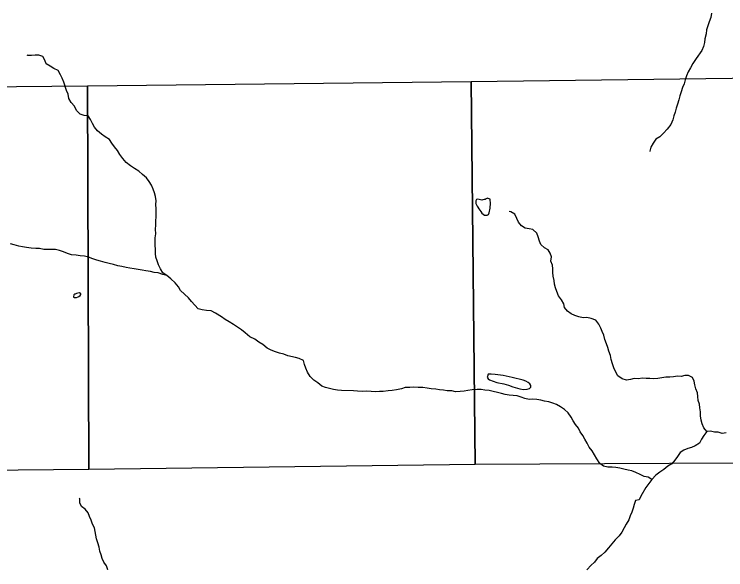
# Model space of a CAD drawing. Extents: x -21.1 to 50.3, y 0 to 22.1.
# Drawn here: x -19.459 to -17.599, y 15.305 to 16.757 of the extents above; entities that cross this region are included whole.
import ezdxf

# ---------------------------------------------------------------- set-up
doc = ezdxf.new("R2010")
doc.units = 0
for name, color, linetype in [('GM_X_Minor_Lake', 7, 'Continuous'), ('GM_X_Minor_River', 7, 'Continuous'), ('GM_X_Section', 7, 'Continuous')]:
    doc.layers.add(name, color=color, linetype=linetype)

msp = doc.modelspace()

# ---------------------------------------------------------------- linework, layer by layer
at = {"layer": 'GM_X_Minor_Lake'}
for points in [[(-18.2144, 16.2501), (-18.214, 16.263), (-18.215, 16.2713), (-18.215, 16.2736), (-18.2169, 16.2747), (-18.2195, 16.2755), (-18.2214, 16.2759), (-18.2252, 16.2744), (-18.2279, 16.2726), (-18.2302, 16.2726), (-18.234, 16.2719), (-18.2362, 16.2711), (-18.2438, 16.2723), (-18.2472, 16.2735), (-18.2502, 16.2724), (-18.2518, 16.2694), (-18.2518, 16.2618), (-18.2488, 16.2553), (-18.2471, 16.2525)], [(-18.2471, 16.2525), (-18.244, 16.2485), (-18.2387, 16.2416), (-18.2361, 16.2366), (-18.2293, 16.2317), (-18.2267, 16.2316), (-18.2222, 16.232), (-18.2187, 16.2338), (-18.2172, 16.238), (-18.2144, 16.2501)], [(-19.2956, 16.0268), (-19.2998, 16.0257), (-19.3013, 16.0254), (-19.3028, 16.0231), (-19.304, 16.0186), (-19.3036, 16.0174), (-19.3021, 16.0163), (-19.2995, 16.0162), (-19.2961, 16.0162)], [(-19.2961, 16.0162), (-19.2919, 16.0184), (-19.2896, 16.0196), (-19.2862, 16.0218), (-19.285, 16.0241), (-19.2846, 16.026), (-19.2884, 16.029), (-19.2922, 16.0279), (-19.2956, 16.0268)], [(-18.157, 15.8077), (-18.1804, 15.8132), (-18.2019, 15.8157), (-18.2125, 15.8162), (-18.2201, 15.8159), (-18.222, 15.8106), (-18.2228, 15.8083), (-18.2202, 15.8041), (-18.2161, 15.8018), (-18.1976, 15.7948), (-18.179, 15.7912)], [(-18.179, 15.7912), (-18.1731, 15.7893), (-18.167, 15.7873), (-18.1553, 15.7835), (-18.1371, 15.778), (-18.1277, 15.776), (-18.1178, 15.7767), (-18.1118, 15.7789), (-18.1087, 15.7819), (-18.1083, 15.7865), (-18.1113, 15.791), (-18.1154, 15.7941), (-18.1215, 15.7983), (-18.1286, 15.8003), (-18.157, 15.8077)]]:
    msp.add_lwpolyline(points, dxfattribs=at)
at = {"layer": 'GM_X_Minor_River'}
for points in [[(-17.6363, 16.7593), (-17.6383, 16.7483), (-17.6421, 16.7366), (-17.6453, 16.726), (-17.6488, 16.7155), (-17.6503, 16.7052), (-17.6539, 16.6924), (-17.6543, 16.6825), (-17.6567, 16.6727), (-17.6613, 16.6617), (-17.6766, 16.6407), (-17.685, 16.6275), (-17.6912, 16.6169), (-17.6969, 16.606), (-17.7019, 16.5954), (-17.7054, 16.5852), (-17.7078, 16.575), (-17.712, 16.5652), (-17.7155, 16.5542), (-17.7186, 16.5436), (-17.7213, 16.5327), (-17.7248, 16.5217), (-17.7283, 16.5115), (-17.731, 16.5009), (-17.7342, 16.4911), (-17.7369, 16.4809), (-17.7427, 16.4684), (-17.7522, 16.456), (-17.7618, 16.4459), (-17.7709, 16.4361), (-17.7816, 16.4305), (-17.7888, 16.4199), (-17.7946, 16.409), (-17.7969, 16.3992), (-17.7977, 16.3984)], [(-19.0602, 16.0737), (-19.07, 16.0813), (-19.0763, 16.0916), (-19.0816, 16.1015), (-19.0853, 16.1122), (-19.0886, 16.1217), (-19.0893, 16.1311), (-19.0899, 16.1425), (-19.0902, 16.1524), (-19.0902, 16.1618), (-19.0905, 16.1721), (-19.0885, 16.183), (-19.0892, 16.1948), (-19.0887, 16.2054), (-19.0882, 16.2164), (-19.0874, 16.2281), (-19.0881, 16.2391), (-19.088, 16.2486), (-19.0883, 16.2596), (-19.0878, 16.2694), (-19.0896, 16.2801), (-19.0922, 16.2899), (-19.0952, 16.2994), (-19.0996, 16.3097), (-19.1063, 16.32), (-19.1131, 16.3295), (-19.1236, 16.3383), (-19.1334, 16.3464), (-19.1443, 16.3537), (-19.1549, 16.3606), (-19.1661, 16.3694), (-19.1751, 16.3793), (-19.183, 16.39), (-19.189, 16.4003), (-19.1965, 16.4102), (-19.2036, 16.4198), (-19.21, 16.4293), (-19.2209, 16.4366), (-19.2307, 16.4435), (-19.2408, 16.4523), (-19.2491, 16.4618), (-19.2543, 16.4714), (-19.2595, 16.4813), (-19.2655, 16.4912), (-19.2761, 16.492), (-19.2866, 16.4959), (-19.2964, 16.5055), (-19.3016, 16.5165), (-19.3095, 16.526), (-19.3162, 16.5367), (-19.318, 16.5481), (-19.3221, 16.5576), (-19.3295, 16.5789), (-19.3336, 16.5892), (-19.3377, 16.5987), (-19.3437, 16.6093), (-19.355, 16.6144), (-19.3648, 16.6205), (-19.3749, 16.627), (-19.3786, 16.6365), (-19.3839, 16.6461), (-19.3941, 16.6496), (-19.4039, 16.6496), (-19.4137, 16.649), (-19.4236, 16.6491), (-19.4247, 16.6494)], [(-17.6479, 15.6661), (-17.6565, 15.6764), (-17.6602, 15.6867), (-17.6632, 15.6962), (-17.6646, 15.7072), (-17.6653, 15.7178), (-17.6663, 15.7284), (-17.6674, 15.7383), (-17.6707, 15.7478), (-17.6718, 15.7576), (-17.6728, 15.7679), (-17.6769, 15.7782), (-17.6799, 15.7884), (-17.6813, 15.7979), (-17.6854, 15.8078), (-17.6959, 15.8124), (-17.7058, 15.8125), (-17.7153, 15.8099), (-17.7251, 15.8112), (-17.7353, 15.8094), (-17.7452, 15.8083), (-17.7554, 15.8084), (-17.766, 15.807), (-17.7762, 15.8052), (-17.7865, 15.8045), (-17.7974, 15.805), (-17.8073, 15.8051), (-17.8171, 15.8055), (-17.8273, 15.8041), (-17.8379, 15.8053), (-17.8482, 15.8024), (-17.858, 15.8006), (-17.8697, 15.8041), (-17.8814, 15.8118), (-17.8874, 15.8228), (-17.8915, 15.8327), (-17.8952, 15.8433), (-17.8981, 15.8544), (-17.9003, 15.8654), (-17.9044, 15.876), (-17.9073, 15.8863), (-17.911, 15.8958), (-17.9147, 15.9072), (-17.9173, 15.9178), (-17.9221, 15.9273), (-17.9258, 15.9368), (-17.9307, 15.9467), (-17.9382, 15.957), (-17.9503, 15.9617), (-17.962, 15.9641), (-17.9718, 15.9638), (-17.9831, 15.9661), (-17.9933, 15.9693), (-18.0031, 15.9735), (-18.0129, 15.9808), (-18.02, 15.9907), (-18.0222, 16.0002), (-18.0286, 16.0101), (-18.0361, 16.0208), (-18.0402, 16.0318), (-18.0442, 16.0421), (-18.0464, 16.0516), (-18.0471, 16.0614), (-18.0501, 16.0721), (-18.0507, 16.0815), (-18.051, 16.0918), (-18.0517, 16.1013), (-18.0558, 16.1115), (-18.0542, 16.1225), (-18.0579, 16.132), (-18.0628, 16.1415), (-18.0726, 16.1462), (-18.0823, 16.1546), (-18.0853, 16.1641), (-18.0894, 16.1747), (-18.0931, 16.1846), (-18.1029, 16.1938), (-18.1127, 16.1962), (-18.1229, 16.1981), (-18.1331, 16.2039), (-18.1405, 16.2134), (-18.1446, 16.2233), (-18.1506, 16.234), (-18.1604, 16.2405), (-18.1649, 16.2413)], [(-18.8088, 15.8941), (-18.819, 15.8999), (-18.8299, 15.9076), (-18.8431, 15.9141), (-18.8551, 15.9241), (-18.8649, 15.9325), (-18.875, 15.9387), (-18.886, 15.9456), (-18.8969, 15.9529), (-18.9071, 15.9594), (-18.9172, 15.9663), (-18.9323, 15.9759), (-18.9444, 15.9817), (-18.9561, 15.9829), (-18.9674, 15.9842), (-18.9776, 15.9869), (-18.987, 15.9968), (-18.9953, 16.0064), (-19.0035, 16.0159), (-19.014, 16.0255), (-19.0238, 16.0347), (-19.0298, 16.0442), (-19.0384, 16.0549), (-19.0493, 16.0656), (-19.0602, 16.0737), (-19.0704, 16.0764), (-19.0821, 16.0807), (-19.0927, 16.0823), (-19.1029, 16.0846), (-19.1146, 16.0863), (-19.1244, 16.0879), (-19.135, 16.0895), (-19.1452, 16.0914), (-19.1562, 16.0931), (-19.1664, 16.095), (-19.1777, 16.0974), (-19.1883, 16.0994), (-19.1989, 16.1025), (-19.2106, 16.1057), (-19.2208, 16.1076), (-19.2329, 16.1112), (-19.2431, 16.1139), (-19.2536, 16.1174), (-19.265, 16.1217), (-19.2755, 16.1248), (-19.2861, 16.1253), (-19.2967, 16.1269), (-19.3088, 16.1281), (-19.3194, 16.1312), (-19.3299, 16.1363), (-19.3401, 16.1394), (-19.3511, 16.1417), (-19.3609, 16.1422), (-19.3719, 16.1423), (-19.3818, 16.142), (-19.3927, 16.1444), (-19.4026, 16.1445), (-19.4147, 16.1457), (-19.4271, 16.1473), (-19.437, 16.1493), (-19.4468, 16.1509), (-19.4585, 16.154), (-19.4683, 16.1572)], [(-17.7919, 15.5412), (-17.8017, 15.5473), (-17.8123, 15.5493), (-17.8229, 15.5543), (-17.8338, 15.559), (-17.844, 15.5636), (-17.8538, 15.5656), (-17.8651, 15.568), (-17.8757, 15.5707), (-17.8859, 15.5727), (-17.8961, 15.5731), (-17.9075, 15.5736), (-17.9181, 15.576), (-17.9279, 15.5833), (-17.9357, 15.5947), (-17.9417, 15.6054), (-17.948, 15.6157), (-17.9559, 15.6256), (-17.9607, 15.6359), (-17.9671, 15.6465), (-17.9727, 15.6561), (-17.9794, 15.6656), (-17.9839, 15.6751), (-17.9914, 15.685), (-17.9974, 15.6945), (-18.0026, 15.7041), (-18.0108, 15.7151), (-18.0206, 15.7239), (-18.0312, 15.7312), (-18.0413, 15.737), (-18.0511, 15.7401), (-18.0617, 15.744), (-18.0723, 15.746), (-18.0825, 15.7487), (-18.0923, 15.7499), (-18.1029, 15.7512), (-18.1128, 15.7497), (-18.1241, 15.7525), (-18.1339, 15.7564), (-18.1441, 15.7595), (-18.1547, 15.7603), (-18.1649, 15.7616), (-18.1755, 15.7635), (-18.1853, 15.7659), (-18.1955, 15.7683), (-18.2072, 15.7714), (-18.217, 15.7734), (-18.2288, 15.7746), (-18.2386, 15.7758), (-18.2488, 15.7763), (-18.2617, 15.7749), (-18.2727, 15.7735), (-18.2825, 15.7721), (-18.2928, 15.771), (-18.3049, 15.7704), (-18.3147, 15.7731), (-18.3268, 15.7728), (-18.337, 15.7748), (-18.3468, 15.7757), (-18.357, 15.7773), (-18.3688, 15.7781), (-18.3794, 15.7793), (-18.3907, 15.7813), (-18.4028, 15.7811), (-18.4149, 15.7823), (-18.4248, 15.7816), (-18.4365, 15.781), (-18.4464, 15.778), (-18.4596, 15.7755), (-18.4706, 15.7737), (-18.4812, 15.7723), (-18.4941, 15.7712), (-18.5039, 15.771), (-18.5138, 15.7699), (-18.5255, 15.7711), (-18.5376, 15.772), (-18.5486, 15.7713), (-18.5615, 15.7722), (-18.5717, 15.7731), (-18.6031, 15.7733), (-18.6137, 15.7742), (-18.6246, 15.7758), (-18.6345, 15.7785), (-18.6447, 15.7813), (-18.6548, 15.7852), (-18.6654, 15.794), (-18.6752, 15.8009), (-18.6853, 15.81), (-18.6924, 15.8215), (-18.6969, 15.8317), (-18.6998, 15.8416), (-18.7028, 15.8519), (-18.7137, 15.8573), (-18.7235, 15.86), (-18.7439, 15.864), (-18.7537, 15.8682), (-18.7654, 15.8714), (-18.7756, 15.8745), (-18.7873, 15.8792), (-18.7979, 15.8845), (-18.8088, 15.8941)], [(-17.598, 15.663), (-17.6086, 15.6612), (-17.6184, 15.6647), (-17.6282, 15.6648), (-17.6384, 15.6675), (-17.6479, 15.6661), (-17.6563, 15.6563), (-17.662, 15.6465), (-17.6678, 15.6363), (-17.6785, 15.6289), (-17.6883, 15.6248), (-17.6982, 15.6222), (-17.7084, 15.6181), (-17.718, 15.6118), (-17.7248, 15.6012), (-17.7317, 15.5914), (-17.7401, 15.5816), (-17.75, 15.576), (-17.7611, 15.5674), (-17.771, 15.5603), (-17.7816, 15.5521), (-17.7919, 15.5412), (-17.7996, 15.5306), (-17.8076, 15.5205), (-17.8207, 15.4978), (-17.8253, 15.4876), (-17.8348, 15.4862), (-17.8379, 15.4756), (-17.841, 15.4658), (-17.8445, 15.456), (-17.8483, 15.4458), (-17.8526, 15.4356), (-17.8595, 15.4247), (-17.8645, 15.4145), (-17.8702, 15.4039), (-17.8771, 15.3941), (-17.8878, 15.3836), (-17.897, 15.3727), (-17.905, 15.3625), (-17.9149, 15.3516), (-17.9244, 15.3426)], [(-19.2142, 15.3053), (-19.2142, 15.3053), (-19.2175, 15.3152), (-19.2246, 15.3247), (-19.2287, 15.3346), (-19.2313, 15.3445), (-19.2346, 15.354), (-19.2364, 15.3639), (-19.2398, 15.3757), (-19.2435, 15.3863), (-19.2471, 15.4053), (-19.2493, 15.4148), (-19.2538, 15.4247), (-19.2575, 15.4345), (-19.2623, 15.4444), (-19.2656, 15.4539), (-19.2735, 15.4639), (-19.2833, 15.4704), (-19.287, 15.4799), (-19.2869, 15.4909), (-19.2884, 15.492)], [(-17.9244, 15.3426), (-17.9351, 15.3347), (-17.942, 15.325), (-17.9515, 15.3163), (-17.9611, 15.3062), (-17.9622, 15.3053)]]:
    msp.add_lwpolyline(points, dxfattribs=at)
at = {"layer": 'GM_X_Section'}
for points in [[(-17.2416, 16.5937), (-17.239, 15.5856), (-18.2539, 15.5799), (-18.2641, 16.5811)], [(-19.2669, 16.5694), (-18.2641, 16.5811), (-18.2539, 15.5799), (-19.2641, 15.5674)], [(-20.2903, 16.5598), (-19.2669, 16.5694), (-19.2641, 15.5674), (-20.2796, 15.5575)]]:
    msp.add_lwpolyline(points, close=True, dxfattribs=at)

doc.saveas('drawing.dxf')
